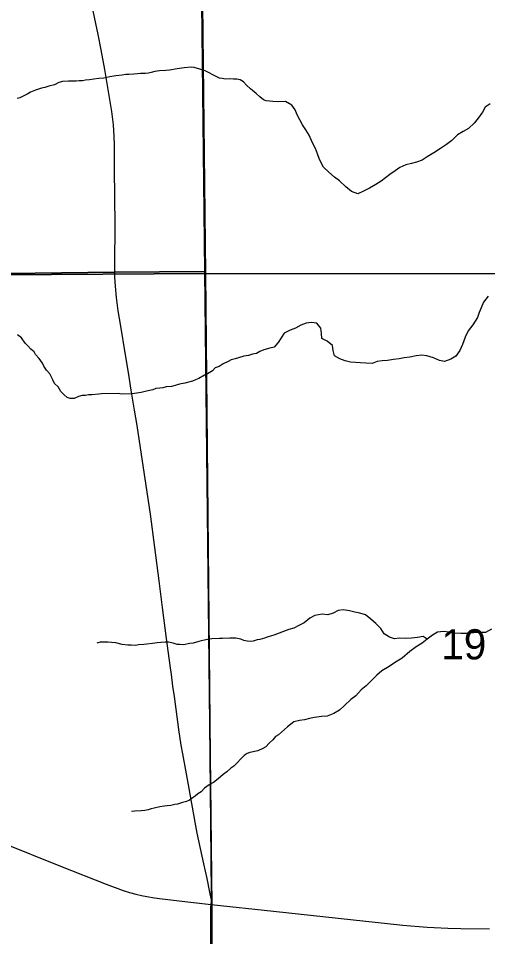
# Model space of a CAD drawing. Extents: x 1985906 to 2360102, y 891258 to 1222054.
# Drawn here: x 2139762 to 2143198, y 1004727 to 1011454 of the extents above; entities that cross this region are included whole.
import ezdxf

# ---------------------------------------------------------------- set-up
doc = ezdxf.new("R2010")
doc.units = 0
for name, color, linetype in [('GM_X_County_Road', 7, 'Continuous'), ('GM_X_Minor_River', 7, 'Continuous'), ('GM_X_Section', 7, 'Continuous'), ('GM_X_Section_Text', 7, 'Continuous'), ('GM_X_Township', 7, 'Continuous'), ('GM_X_US_Route', 7, 'Continuous')]:
    doc.layers.add(name, color=color, linetype=linetype)

msp = doc.modelspace()

# ---------------------------------------------------------------- linework, layer by layer
at = {"layer": 'GM_X_County_Road'}
for points in [[(2140469.4, 1009575.5), (2140468.8, 1009656.7), (2140469.7, 1009935.7), (2140467.3, 1010149), (2140466.6, 1010346.1), (2140466.8, 1010526.5), (2140464.3, 1010591.9), (2140457.6, 1010673.5), (2140445.4, 1010771), (2140420.1, 1010933.1), (2140394.9, 1011078.6), (2140368.7, 1011223.9), (2140346, 1011336.4), (2140259.4, 1011754.3), (2140204, 1012011), (2140163.7, 1012203.8), (2140158.3, 1012227.3)], [(2141174.7, 1004963.2), (2141176.1, 1004986.1), (2141175.3, 1004997.6), (2141173.8, 1005007.1), (2141164.2, 1005052), (2141143.7, 1005153.9), (2141120.2, 1005260.6), (2141095.6, 1005372.9), (2141072.1, 1005485.4), (2141056.8, 1005565.9), (2141024.5, 1005743.4), (2141007.1, 1005840.3), (2140992.4, 1005921), (2140966.3, 1006065.9), (2140955.4, 1006130.1), (2140938.1, 1006243.7), (2140904.3, 1006487.5), (2140893.7, 1006563), (2140882.3, 1006646.5), (2140873.4, 1006712.4), (2140847.8, 1006910.5), (2140817.3, 1007137.8), (2140792.3, 1007333.1), (2140728.7, 1007821.4), (2140671.6, 1008211.1), (2140631.1, 1008470.5), (2140612.1, 1008583.8), (2140587.9, 1008729.5), (2140567.3, 1008859.2), (2140544, 1009005), (2140512.3, 1009199.1), (2140493.8, 1009312.6), (2140480.5, 1009410.4), (2140472.6, 1009492.3), (2140469.6, 1009558.1), (2140469.4, 1009575.5)], [(2141187.6, 1001591), (2141187.3, 1001631.2), (2141186.6, 1001810.9), (2141185.4, 1002088.5), (2141184.9, 1002301.3), (2141182.8, 1002645.4), (2141181.9, 1002989.5), (2141181.1, 1003234.1), (2141178.4, 1003465.1), (2141175.6, 1003957), (2141173.9, 1004300.9), (2141171.9, 1004530.5), (2141170.6, 1004694.4), (2141170.4, 1004890.3), (2141170.4, 1004919.3), (2141171.2, 1004932.2), (2141172.3, 1004943.1), (2141174.7, 1004963.2)]]:
    msp.add_lwpolyline(points, dxfattribs=at)
at = {"layer": 'GM_X_Minor_River'}
for points in [[(2141666.3, 1010841.7), (2141626.1, 1010845.2), (2141602, 1010846.8), (2141577.8, 1010850.5), (2141557.6, 1010858.3), (2141529.2, 1010880), (2141502.8, 1010903.7), (2141462.2, 1010939.3), (2141433.8, 1010964.9), (2141411.4, 1010988.7), (2141387.1, 1011004.4), (2141360.9, 1011010.1), (2141336.8, 1011009.8), (2141310.7, 1011011.4), (2141278.6, 1011009), (2141254.4, 1011012.7), (2141234.3, 1011016.4), (2141189.8, 1011037.9), (2141155.4, 1011057.5), (2141129.2, 1011069.2), (2141090.9, 1011082.7), (2141050.6, 1011094.2), (2141026.4, 1011097.9), (2140976.3, 1011093.2), (2140924.2, 1011084.5), (2140868.1, 1011075.8), (2140842, 1011073.4), (2140795.9, 1011068.8), (2140761.8, 1011064.3), (2140735.7, 1011057.9), (2140715.7, 1011053.7), (2140693.7, 1011051.4), (2140657.5, 1011050.9), (2140633.5, 1011048.6), (2140607.4, 1011046.2), (2140571.3, 1011043.7), (2140549.2, 1011043.4), (2140521.1, 1011039), (2140475, 1011032.4), (2140432.9, 1011025.8), (2140388.9, 1011017.2), (2140350.8, 1011012.7), (2140314.7, 1011008.2), (2140282.6, 1011003.8), (2140254.5, 1011001.4), (2140230.5, 1010997.1), (2140206.4, 1010996.7), (2140184.3, 1010994.4), (2140128.1, 1010993.7), (2140086, 1010991.1), (2140058, 1010984.7), (2140026, 1010968.3), (2139986, 1010957.7), (2139956, 1010947.3), (2139932, 1010942.9), (2139910, 1010934.6), (2139888, 1010928.3), (2139852, 1010913.8), (2139830.1, 1010901.5), (2139802.2, 1010887.1), (2139772.3, 1010872.6), (2139752.3, 1010866.3)], [(2143217, 1010827.2), (2143181.1, 1010802.8), (2143161.3, 1010766.5), (2143129.6, 1010722.1), (2143099.8, 1010685.7), (2143057.9, 1010647.2), (2143020, 1010624.8), (2142978, 1010600.4), (2142936.2, 1010559.9), (2142896.3, 1010531.4), (2142852.4, 1010500.9), (2142804.5, 1010468.4), (2142756.6, 1010439.9), (2142718.6, 1010415.5), (2142676.6, 1010401.1), (2142640.5, 1010390.8), (2142600.5, 1010380.4), (2142556.5, 1010362), (2142520.5, 1010337.6), (2142482.6, 1010311.2), (2142418.8, 1010262.5), (2142378.9, 1010236.1), (2142332.9, 1010211.6), (2142288.9, 1010189.2), (2142246.9, 1010168.7), (2142202.6, 1010186.4), (2142160.2, 1010220.2), (2142113.6, 1010264), (2142077.2, 1010291.8), (2142034.8, 1010327.6), (2141996.3, 1010365.4), (2141967.7, 1010421.4), (2141953.3, 1010461.5), (2141936.9, 1010501.5), (2141916.5, 1010543.5), (2141891.9, 1010599.5), (2141867.5, 1010637.4), (2141843.1, 1010673.4), (2141822.7, 1010711.4), (2141804.4, 1010747.4), (2141788, 1010783.4), (2141765.6, 1010819.3), (2141719.4, 1010844.2), (2141666.3, 1010841.7)], [(2143202.9, 1009419.6), (2143167.1, 1009375.2), (2143151.4, 1009334.9), (2143135.7, 1009298.6), (2143123.9, 1009262.4), (2143090.2, 1009209.9), (2143056.5, 1009165.4), (2143034.8, 1009119.1), (2143015.2, 1009064.7), (2142995.5, 1009020.4), (2142965.7, 1008980), (2142927.8, 1008957.6), (2142881.7, 1008941.2), (2142845.5, 1008946.9), (2142803.2, 1008966.6), (2142752.9, 1008982.2), (2142716.7, 1008988), (2142674.6, 1008981.6), (2142628.5, 1008971.2), (2142586.4, 1008966.8), (2142550.3, 1008960.5), (2142508.2, 1008954.2), (2142464.1, 1008947.8), (2142426, 1008945.4), (2142389.9, 1008941.1), (2142353.9, 1008924.8), (2142307.7, 1008928.4), (2142267.5, 1008930.1), (2142231.3, 1008933.8), (2142195.2, 1008935.5), (2142154.9, 1008945.2), (2142116.7, 1008959), (2142078.3, 1008982.8), (2142068, 1009020.8), (2142063.6, 1009058.9), (2142023.2, 1009090.7), (2141984.9, 1009108.5), (2141982.6, 1009146.6), (2141976.3, 1009184.7), (2141947.8, 1009220.6), (2141907.6, 1009226.3), (2141869.5, 1009222), (2141831.5, 1009205.6), (2141791.5, 1009185.2), (2141751.5, 1009170.8), (2141707.5, 1009148.4), (2141665, 1009080.7)], [(2141665, 1009080.7), (2141661.1, 1009076.7), (2141635.3, 1009046.2), (2141603.3, 1009037.8), (2141559.3, 1009027.2), (2141529.3, 1009014.7), (2141505.4, 1009000.4), (2141477.4, 1008994), (2141447.4, 1008985.5), (2141413.3, 1008979.1), (2141373.3, 1008966.5), (2141349.3, 1008960.2), (2141321.3, 1008953.8), (2141299.4, 1008939.5), (2141261.4, 1008922.9), (2141231.5, 1008904.4), (2141203.6, 1008894.1), (2141183.8, 1008871.7), (2141145.9, 1008849.2), (2141125.9, 1008840.9), (2141084.1, 1008816.2), (2141058.1, 1008805.9), (2141038.1, 1008797.6), (2140982.1, 1008780.8), (2140942.1, 1008774.2), (2140910.1, 1008763.8), (2140884.1, 1008757.4), (2140843.9, 1008754.9), (2140819.9, 1008748.5), (2140797.9, 1008744.2), (2140769.8, 1008741.9), (2140745.8, 1008733.5), (2140721.8, 1008727.2), (2140689.7, 1008720.7), (2140661.7, 1008712.3), (2140613.6, 1008705.7), (2140593.6, 1008703.4), (2140517.3, 1008702.4), (2140493.1, 1008706.1), (2140370.7, 1008704.5), (2140350.6, 1008702.2), (2140300.5, 1008697.5), (2140276.4, 1008695.2), (2140252.4, 1008690.8), (2140228.3, 1008690.5), (2140202.2, 1008684.2), (2140170.3, 1008669.7), (2140142.2, 1008669.3), (2140120, 1008677), (2140097.7, 1008696.8), (2140073.3, 1008720.6), (2140052.7, 1008754.4), (2140026.3, 1008780.1), (2140013.9, 1008806), (2139991.3, 1008849.8), (2139966.8, 1008877.6), (2139948.3, 1008907.4), (2139938, 1008929.3), (2139913.5, 1008963.1), (2139887, 1008990.8), (2139876.7, 1009010.8), (2139854.4, 1009030.5), (2139832, 1009054.3), (2139811.6, 1009076.1), (2139785, 1009113.8), (2139756.6, 1009135.5)], [(2142756.1, 1006907.4), (2142726.2, 1006926.1), (2142686.1, 1006919.7), (2142640, 1006913.3), (2142597.9, 1006911), (2142553.7, 1006912.6), (2142517.6, 1006908.3), (2142479.3, 1006920), (2142441, 1006945.8), (2142416.6, 1006983.8), (2142380.1, 1007021.6), (2142343.7, 1007053.4), (2142303.3, 1007085.2), (2142263, 1007097), (2142224.8, 1007104.7), (2142186.6, 1007114.4), (2142140.3, 1007122.1), (2142104.3, 1007115.7), (2142066.3, 1007097.4), (2142028.2, 1007085), (2141986, 1007088.7), (2141933.9, 1007080.2), (2141895.9, 1007059.8), (2141854.1, 1007025.3), (2141816.1, 1007007), (2141778.1, 1006986.6), (2141742.1, 1006976.2), (2141633.3, 1006936.8)], [(2143227.6, 1006980.4), (2143183.7, 1006955.9), (2143139.5, 1006955.6), (2143095.4, 1006953.2), (2143041.2, 1006948.7), (2143001.1, 1006948.4), (2142958.9, 1006950.1), (2142914.7, 1006957.7), (2142876.5, 1006963.4), (2142832.3, 1006957.1), (2142794.4, 1006936.7), (2142754.5, 1006906.2), (2142718.6, 1006877.8), (2142674.6, 1006851.4), (2142628.8, 1006816.9), (2142573, 1006766.2), (2142525, 1006737.7), (2142477.1, 1006707.2), (2142423.2, 1006674.6), (2142387.3, 1006642.2), (2142349.5, 1006605.8), (2142309.7, 1006565.3), (2142271.8, 1006534.9), (2142234, 1006492.4), (2142196.1, 1006464), (2142150.3, 1006421.4), (2142112.5, 1006387), (2142072.5, 1006362.6), (2142022.5, 1006342.1), (2141982.4, 1006339.7), (2141930.3, 1006331.3), (2141894.2, 1006325), (2141858.1, 1006316.6), (2141820, 1006310.3), (2141780, 1006299.9), (2141734.1, 1006263.4)], [(2141633.3, 1006936.8), (2141616.6, 1006932), (2141584.6, 1006921.6), (2141564.6, 1006913.3), (2141530.6, 1006904.8), (2141510.5, 1006900.5), (2141480.5, 1006892.1), (2141458.5, 1006889.8), (2141438.4, 1006891.5), (2141412.2, 1006897.2), (2141390, 1006906.9), (2141353.8, 1006912.5), (2141309.6, 1006913.9), (2141257.4, 1006911.2), (2141235.3, 1006910.9), (2141179.1, 1006908.1), (2141157.1, 1006905.8), (2141103, 1006893.1), (2141083, 1006888.8), (2141043, 1006878.2), (2141016.9, 1006873.9), (2140970.8, 1006865.2), (2140944.7, 1006866.9), (2140924.6, 1006866.6), (2140894.4, 1006876.3), (2140862.2, 1006883.9), (2140836, 1006883.5), (2140805.9, 1006883.1), (2140777.9, 1006880.7), (2140743.8, 1006874.3), (2140701.7, 1006869.7), (2140681.6, 1006867.4), (2140641.5, 1006864.9), (2140621.5, 1006860.6), (2140587.3, 1006862.2), (2140563.2, 1006861.8), (2140523, 1006867.3), (2140474.7, 1006878.7), (2140444.5, 1006882.3), (2140416.4, 1006883.9), (2140384.2, 1006883.5), (2140362.1, 1006883.2), (2140336.1, 1006876.8)], [(2141734.1, 1006263.4), (2141666.2, 1006204.6), (2141644.2, 1006192.3), (2141624.5, 1006168), (2141598.7, 1006143.6), (2141574.9, 1006117.2), (2141553, 1006104.8), (2141515.1, 1006088.3), (2141457, 1006075.5), (2141437, 1006069.2), (2141415.1, 1006052.9), (2141339.8, 1005975.7), (2141317.9, 1005961.3), (2141288.1, 1005934.9), (2141262.3, 1005914.4), (2141224.5, 1005883.9), (2141190.7, 1005857.3), (2141158.8, 1005838.9), (2141125, 1005814.3), (2141101.3, 1005787.9), (2141077.4, 1005773.6), (2141055.5, 1005757.3), (2141035.6, 1005740.9), (2141015.7, 1005726.7), (2140993.7, 1005718.3), (2140963.7, 1005709.9), (2140927.7, 1005697.4), (2140907.7, 1005695.1), (2140877.6, 1005688.7), (2140851.6, 1005686.3), (2140829.5, 1005682), (2140797.5, 1005677.6), (2140757.4, 1005669.1), (2140733.4, 1005662.7), (2140713.4, 1005656.4), (2140687.4, 1005650.1), (2140661.3, 1005647.7), (2140615.1, 1005647.1), (2140591.1, 1005644.8)]]:
    msp.add_lwpolyline(points, dxfattribs=at)
at = {"layer": 'GM_X_Section'}
for points in [[(2141073.8, 1014909.6), (2141074.1, 1014849.6), (2141132.9, 1009584.8), (2135869.9, 1009550.1), (2135850.9, 1014849.1)], [(2141074.1, 1014849.6), (2144828.1, 1014870.9), (2144878.5, 1009582.1), (2141132.9, 1009584.8)], [(2141132.9, 1009584.8), (2141183.8, 1004284), (2135913, 1004213.2), (2135869.9, 1009550.1)], [(2141132.9, 1009584.8), (2144878.5, 1009582.1), (2144923, 1004275.3), (2141183.8, 1004284)]]:
    msp.add_lwpolyline(points, close=True, dxfattribs=at)
at = {"layer": 'GM_X_Township'}
for points in [[(2131125.3, 1025495.7), (2135644.8, 1025556.9), (2135959.6, 1025551.2), (2140910.9, 1025638.8), (2140957.9, 1024059.1), (2140992.6, 1021457.6), (2140989.6, 1021008.1), (2140995.6, 1020742.8), (2140996.5, 1020683.7), (2141011.9, 1019647.4), (2141011.9, 1019058.8), (2141011, 1017657), (2141011, 1017622.9), (2141097.8, 1012223.7), (2141126.9, 1009599), (2140462.9, 1009595.7), (2137186.3, 1009553.5), (2135789.3, 1009523.9), (2133580.3, 1009513.3), (2133246.9, 1009511.7)], [(2141186.6, 998951), (2141184.7, 999312.3), (2141166.1, 1001591.7), (2141179.8, 1004952.8), (2141126.9, 1009599), (2141097.8, 1012223.7), (2141011, 1017622.9), (2141011, 1017657), (2141011.9, 1019058.8), (2141011.9, 1019647.4), (2140996.5, 1020683.7), (2140995.6, 1020742.8), (2140989.6, 1021008.1), (2140992.6, 1021457.6), (2140957.9, 1024059.1), (2140910.9, 1025638.8)], [(2133246.9, 1009511.7), (2133580.3, 1009513.3), (2135789.3, 1009523.9), (2137186.3, 1009553.5), (2140462.9, 1009595.7), (2141126.9, 1009599), (2141179.8, 1004952.8), (2141166.1, 1001591.7), (2141184.7, 999312.3), (2141186.6, 998951), (2141214.5, 993611.3), (2141210.9, 993531), (2141246.8, 988131.7), (2141275.5, 980173), (2141289.4, 979366.4), (2141296.8, 974769.7), (2141293.9, 973770.9), (2141300.2, 973609.9), (2141289.9, 972067), (2136847.4, 971959.2), (2136227.2, 971953.1), (2133617.1, 971934.7), (2128345.4, 971943.5)]]:
    msp.add_lwpolyline(points, dxfattribs=at)
at = {"layer": 'GM_X_US_Route'}
msp.add_lwpolyline([(2139632.9, 1005419.2), (2140069.6, 1005243.8), (2140405.3, 1005110.4), (2140528.6, 1005066), (2140575, 1005051), (2140622.8, 1005038.6), (2140663.8, 1005029.2), (2140702.1, 1005020.9), (2140759.9, 1005011.2), (2140815.7, 1005003), (2141043.8, 1004977.5), (2141174.7, 1004963.2), (2141631.1, 1004913.7), (2142577.6, 1004810.8), (2142755.5, 1004797.2), (2142806.6, 1004793.3), (2142907.9, 1004788.4), (2143003.3, 1004786.3), (2143211.2, 1004783.5)], dxfattribs=at)

# ---------------------------------------------------------------- texts
at = {"layer": 'GM_X_Section_Text'}
msp.add_text('19', height=221, rotation=0.00001, dxfattribs=at).set_placement((2142859.9, 1006758.1))

doc.saveas('drawing.dxf')
